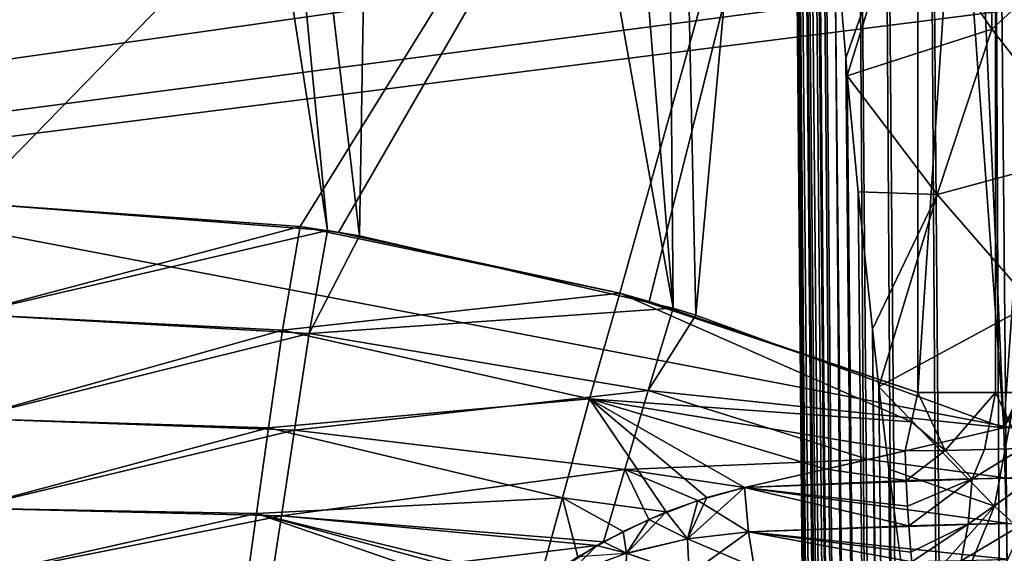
# Model space of a CAD drawing. Header units: metres. Extents: x -90 to 90, y -173 to 74.
# Tile 280 of 564: x -25.5 to -16.51, y -10.5 to -5.63. Entities that reach past the tile are written whole.
import ezdxf

# ---------------------------------------------------------------- set-up
doc = ezdxf.new("R2010")
doc.units = ezdxf.units.M
doc.layers.add('solid_509418', color=7, linetype='CONTINUOUS')

msp = doc.modelspace()

# ---------------------------------------------------------------- linework, layer by layer
at = {"layer": 'solid_509418'}
for points in [[(-10.1, 11.1, -22.5), (-71.5, -12.5, -22.5), (-24.472662, 8.080914, -22.5)], [(-10.1, 11.1, -22.5), (-10.1, 0.9, -22.5), (-71.5, -12.5, -22.5)], [(-15.147218, 10.295777, -19.6), (-17.319399, 8.772832, -19.6), (-16.511808, -9.356192, -19.6)], [(-11.92303, 0.664261, -19.6), (-15.147218, 10.295777, -19.6), (-16.511808, -9.356192, -19.6)], [(-17.319399, 8.772832, -19.6), (-17.801229, 8.48427, -19.6), (-16.511808, -9.356192, -19.6)], [(-17.801229, 8.48427, -19.6), (-19.670225, 7.507841, -19.6), (-19.32593, -8.325203, -19.6)], [(-17.801229, 8.48427, -19.6), (-19.32593, -8.325203, -19.6), (-16.511808, -9.356192, -19.6)], [(-71.5, -12.5, -22.5), (-26.166733, 7.39618, -22.5), (-24.472662, 8.080914, -22.5)], [(-19.670225, 7.507841, -19.6), (-20.76825, 7.029609, -19.6), (-19.533642, -8.263, -19.6)], [(-19.670225, 7.507841, -19.6), (-19.533642, -8.263, -19.6), (-19.32593, -8.325203, -19.6)], [(-20.76825, 7.029609, -19.6), (-22.162493, 6.513192, -19.6), (-19.533642, -8.263, -19.6)], [(-22.162493, 6.513192, -19.6), (-23.993605, 5.976684, -19.6), (-22.396454, -7.601209, -19.6)], [(-22.162493, 6.513192, -19.6), (-22.396454, -7.601209, -19.6), (-19.533642, -8.263, -19.6)], [(-23.993605, 5.976684, -19.6), (-24.76177, 5.796659, -19.6), (-22.688911, -7.553468, -19.6)], [(-23.993605, 5.976684, -19.6), (-22.688911, -7.553468, -19.6), (-22.396454, -7.601209, -19.6)], [(-16.807076, -163.083542, -50.873444), (-18.28582, 5.842616, -50.687405), (-17.893648, 5.847504, -52.059464)], [(-16.531191, -163.081726, -51.900558), (-17.893648, 5.847504, -52.059464), (-17.654469, 5.850226, -52.654995)], [(-16.531191, -163.081726, -51.900558), (-16.807076, -163.083542, -50.873444), (-17.893648, 5.847504, -52.059464)], [(-16.158733, -163.076126, -52.868156), (-17.654469, 5.850226, -52.654995), (-17.241098, 5.854723, -53.488232)], [(-16.158733, -163.076126, -52.868156), (-16.531191, -163.081726, -51.900558), (-17.654469, 5.850226, -52.654995)], [(-15.842864, -163.072327, -53.513393), (-17.241098, 5.854723, -53.488232), (-16.6322, 5.861065, -54.450802)], [(-15.842864, -163.072327, -53.513393), (-16.158733, -163.076126, -52.868156), (-17.241098, 5.854723, -53.488232)], [(-15.108577, -163.065353, -54.683773), (-16.6322, 5.861065, -54.450802), (-16.372877, 5.863698, -54.797184)], [(-15.108577, -163.065353, -54.683773), (-15.842864, -163.072327, -53.513393), (-16.6322, 5.861065, -54.450802)], [(-24.76177, 5.796659, -19.6), (-27.417301, 5.370053, -19.6), (-25.97245, -7.298995, -19.6)], [(-24.76177, 5.796659, -19.6), (-25.97245, -7.298995, -19.6), (-22.688911, -7.553468, -19.6)], [(-17.762634, -78.574524, -48.718208), (-18.499296, 5.838559, -48.632053), (-18.493048, 5.838991, -48.985577)], [(-18.499296, 5.838559, -40.650002), (-18.499296, 5.838559, -48.632053), (-17.762634, -78.574524, -48.718208)], [(-18.499296, 5.838559, -40.650002), (-17.762634, -78.574524, -48.718208), (-17.025103, -163.087265, -48.796555)], [(-17.025103, -163.087265, -40.650002), (-18.499296, 5.838559, -40.650002), (-17.025103, -163.087265, -48.796555)], [(-16.952126, -163.086624, -40.18782), (-18.499296, 5.838559, -40.650002), (-17.025103, -163.087265, -40.650002)], [(-18.4797, 4.349966, -40.509399), (-18.499296, 5.838559, -40.650002), (-16.952126, -163.086624, -40.18782)], [(-16.906757, -163.086304, -50.330494), (-18.493048, 5.838991, -48.985577), (-18.314426, 5.842216, -50.546135)], [(-17.025103, -163.087265, -48.796555), (-17.762634, -78.574524, -48.718208), (-18.493048, 5.838991, -48.985577)], [(-16.906757, -163.086304, -50.330494), (-17.025103, -163.087265, -48.796555), (-18.493048, 5.838991, -48.985577)], [(-16.906757, -163.086304, -50.330494), (-18.314426, 5.842216, -50.546135), (-18.28582, 5.842616, -50.687405)], [(-16.807076, -163.083542, -50.873444), (-16.906757, -163.086304, -50.330494), (-18.28582, 5.842616, -50.687405)], [(-18.449594, 2.967093, -40.379227), (-18.4797, 4.349966, -40.509399), (-16.952126, -163.086624, -40.18782)], [(-18.444811, 2.786459, -40.362297), (-18.449594, 2.967093, -40.379227), (-16.952126, -163.086624, -40.18782)], [(-18.410337, 1.656207, -40.256783), (-18.444811, 2.786459, -40.362297), (-16.952126, -163.086624, -40.18782)], [(-18.361702, 0.375397, -40.138474), (-18.410337, 1.656207, -40.256783), (-16.952126, -163.086624, -40.18782)], [(-25.972456, -7.298994, 19.6), (-43.818062, 1.6, 19.6), (-17.299999, 1.6, 19.6)], [(-22.938248, -7.516657, 19.6), (-25.972456, -7.298994, 19.6), (-17.299999, 1.6, 19.6)], [(-22.588463, -7.570234, 19.6), (-22.938248, -7.516657, 19.6), (-17.299999, 1.6, 19.6)], [(-20.021544, -8.124485, 19.6), (-22.588463, -7.570234, 19.6), (-17.299999, 1.6, 19.6)], [(-19.753614, -8.199435, 19.6), (-20.021544, -8.124485, 19.6), (-17.299999, 1.6, 19.6)], [(-17.299999, -9.032475, 19.6), (-19.753614, -8.199435, 19.6), (-17.299999, 1.6, 19.6)], [(-16.58926, 1.6, 19.487431), (-17.299999, -9.032475, 19.6), (-17.299999, 1.6, 19.6)], [(-16.58926, 1.6, 19.487431), (-16.589266, -9.032475, 19.487432), (-17.299999, -9.032475, 19.6)], [(-16.58926, 1.6, 19.487431), (-15.948101, -9.032475, 19.160744), (-16.589266, -9.032475, 19.487432)], [(-16.58926, 1.6, 19.487431), (-15.948094, 1.6, 19.16074), (-15.948101, -9.032475, 19.160744)], [(-0.000087, -12.5, 22.5), (-71.5, 1.184448, 22.5), (-71.5, -12.5, 22.5)], [(71.5, -12.5, 22.5), (71.5, 1.184448, 22.5), (-71.5, 1.184448, 22.5)], [(-0.000087, -12.5, 22.5), (71.5, -12.5, 22.5), (-71.5, 1.184448, 22.5)], [(-10.1, 0.9, -22.5), (-9.929629, -0.394095, -22.5), (-71.5, -12.5, -22.5)], [(-11.342339, -0.36801, -19.6), (-11.92303, 0.664261, -19.6), (-16.511808, -9.356192, -19.6)], [(-18.361702, 0.375397, -40.138474), (-16.952126, -163.086624, -40.18782), (-16.739193, -163.084778, -39.769085)], [(-18.334681, -0.238955, -40.08231), (-18.361702, 0.375397, -40.138474), (-16.739193, -163.084778, -39.769085)], [(-18.301878, -0.920242, -40.020615), (-18.334681, -0.238955, -40.08231), (-16.739193, -163.084778, -39.769085)], [(-9.929629, -0.394095, -22.5), (-9.430127, -1.6, -22.5), (-71.5, -12.5, -22.5)], [(-4.685715, -9.046515, -19.6), (-11.342339, -0.36801, -19.6), (-16.511808, -9.356192, -19.6)], [(-18.230263, -2.22723, -39.904045), (-18.301878, -0.920242, -40.020615), (-16.739193, -163.084778, -39.769085)], [(-9.430127, -1.6, -22.5), (-8.635534, -2.635534, -22.5), (-71.5, -12.5, -22.5)], [(-18.167585, -3.226685, -39.816952), (-18.230263, -2.22723, -39.904045), (-16.739193, -163.084778, -39.769085)], [(-8.635534, -2.635534, -22.5), (-7.6, -3.430127, -22.5), (-71.5, -12.5, -22.5)], [(-18.147852, -3.519745, -39.791794), (-18.167585, -3.226685, -39.816952), (-16.739193, -163.084778, -39.769085)], [(-7.6, -3.430127, -22.5), (-6.394095, -3.929629, -22.5), (-71.5, -12.5, -22.5)], [(-18.056417, -4.771772, -39.686611), (-18.147852, -3.519745, -39.791794), (-16.739193, -163.084778, -39.769085)], [(-6.394095, -3.929629, -22.5), (-5.1, -4.1, -22.5), (-71.5, -12.5, -22.5)], [(-17.439863, -4.501601, -38.854301), (-16.623638, -5.713889, -37.987991), (-16.622526, -3.897161, -37.192474)], [(-16.623638, -5.713889, -37.987991), (-15.87915, -5.031731, -36.380428), (-16.622526, -3.897161, -37.192474)], [(-5.1, -4.1, -22.5), (0, -12.5, -22.5), (-71.5, -12.5, -22.5)], [(-17.439863, -4.501601, -38.854301), (-18.056417, -4.771772, -39.686611), (-17.956964, -5.976902, -39.589478)], [(-17.439863, -4.501601, -38.854301), (-17.956964, -5.976902, -39.589478), (-17.942766, -6.137811, -39.576832)], [(-17.439863, -4.501601, -38.854301), (-17.942766, -6.137811, -39.576832), (-16.623638, -5.713889, -37.987991)], [(-18.056417, -4.771772, -39.686611), (-16.739193, -163.084778, -39.769085), (-16.407185, -163.081879, -39.436752)], [(-17.956964, -5.976902, -39.589478), (-18.056417, -4.771772, -39.686611), (-16.407185, -163.081879, -39.436752)], [(-16.623638, -5.713889, -37.987991), (-15.730234, -6.849315, -37.245758), (-15.87915, -5.031731, -36.380428)], [(-17.122789, -7.221725, -38.86404), (-16.623638, -5.713889, -37.987991), (-17.942766, -6.137811, -39.576832)], [(-17.122789, -7.221725, -38.86404), (-15.730234, -6.849315, -37.245758), (-16.623638, -5.713889, -37.987991)], [(-17.942766, -6.137811, -39.576832), (-17.956964, -5.976902, -39.589478), (-16.407185, -163.081879, -39.436752)], [(-17.843531, -7.200194, -39.495811), (-17.942766, -6.137811, -39.576832), (-16.407185, -163.081879, -39.436752)], [(-17.122789, -7.221725, -38.86404), (-17.942766, -6.137811, -39.576832), (-17.843531, -7.200194, -39.495811)], [(-17.122789, -7.221725, -38.86404), (-16.254763, -8.222889, -38.264793), (-15.730234, -6.849315, -37.245758)], [(-17.713037, -8.454294, -39.406246), (-17.843531, -7.200194, -39.495811), (-16.407185, -163.081879, -39.436752)], [(-17.122789, -7.221725, -38.86404), (-17.843531, -7.200194, -39.495811), (-17.713037, -8.454294, -39.406246)], [(-17.122789, -7.221725, -38.86404), (-17.713037, -8.454294, -39.406246), (-17.653675, -8.981634, -39.371037)], [(-17.122789, -7.221725, -38.86404), (-17.653675, -8.981634, -39.371037), (-16.254763, -8.222889, -38.264793)], [(-25.972456, -8.317402, 19.468184), (-25.972456, -7.298994, 19.6), (-22.938248, -7.516657, 19.6)], [(-25.97245, -8.317402, -19.468184), (-22.688911, -7.553468, -19.6), (-25.97245, -7.298995, -19.6)], [(-23.101933, -8.462433, 19.483456), (-25.972456, -8.317402, 19.468184), (-22.938248, -7.516657, 19.6)], [(-22.856794, -8.492439, -19.484921), (-22.688911, -7.553468, -19.6), (-25.97245, -8.317402, -19.468184)], [(-23.101933, -8.462433, 19.483456), (-22.938248, -7.516657, 19.6), (-20.021544, -8.124485, 19.6)], [(-20.021544, -8.124485, 19.6), (-22.938248, -7.516657, 19.6), (-22.588463, -7.570234, 19.6)], [(-22.856794, -8.492439, -19.484921), (-22.396454, -7.601209, -19.6), (-22.688911, -7.553468, -19.6)], [(-22.856794, -8.492439, -19.484921), (-19.533642, -8.263, -19.6), (-22.396454, -7.601209, -19.6)], [(-23.101933, -8.462433, 19.483456), (-20.021544, -8.124485, 19.6), (-20.2971, -9.089062, 19.472288)], [(-17.357235, -9.30069, 19.590843), (-20.2971, -9.089062, 19.472288), (-20.021544, -8.124485, 19.6)], [(-17.299999, -9.032475, 19.6), (-20.021544, -8.124485, 19.6), (-19.753614, -8.199435, 19.6)], [(-17.357235, -9.30069, 19.590843), (-20.021544, -8.124485, 19.6), (-17.299999, -9.032475, 19.6)], [(-19.762487, -9.014187, -19.522276), (-19.533642, -8.263, -19.6), (-22.856794, -8.492439, -19.484921)], [(-19.762487, -9.014187, -19.522276), (-19.32593, -8.325203, -19.6), (-19.533642, -8.263, -19.6)], [(-16.599762, -10.069652, -38.825871), (-16.254763, -8.222889, -38.264793), (-17.653675, -8.981634, -39.371037)], [(-16.599762, -10.069652, -38.825871), (-15.36127, -9.132226, -37.804184), (-16.254763, -8.222889, -38.264793)], [(-23.101933, -8.462433, 19.483456), (-25.972458, -9.268689, 19.081421), (-25.972456, -8.317402, 19.468184)], [(-22.856794, -8.492439, -19.484921), (-25.97245, -8.317402, -19.468184), (-25.97245, -9.268686, -19.081423)], [(-19.762487, -9.014187, -19.522276), (-16.511808, -9.356192, -19.6), (-19.32593, -8.325203, -19.6)], [(-23.227716, -9.353653, 19.141985), (-25.972458, -9.268689, 19.081421), (-23.101933, -8.462433, 19.483456)], [(-22.856794, -8.492439, -19.484921), (-25.97245, -9.268686, -19.081423), (-22.992004, -9.377583, -19.147524)], [(-23.227716, -9.353653, 19.141985), (-23.101933, -8.462433, 19.483456), (-20.2971, -9.089062, 19.472288)], [(-19.762487, -9.014187, -19.522276), (-22.856794, -8.492439, -19.484921), (-22.992004, -9.377583, -19.147524)], [(-17.713037, -8.454294, -39.406246), (-16.407185, -163.081879, -39.436752), (-15.988667, -163.078217, -39.223415)], [(-17.653675, -8.981634, -39.371037), (-17.713037, -8.454294, -39.406246), (-15.988667, -163.078217, -39.223415)], [(-17.564034, -9.732122, -39.323696), (-17.653675, -8.981634, -39.371037), (-15.988667, -163.078217, -39.223415)], [(-16.599762, -10.069652, -38.825871), (-17.653675, -8.981634, -39.371037), (-17.564034, -9.732122, -39.323696)], [(-19.975227, -9.736129, -19.292778), (-19.762487, -9.014187, -19.522276), (-22.992004, -9.377583, -19.147524)], [(-17.750067, -9.643653, -19.532301), (-19.762487, -9.014187, -19.522276), (-19.975227, -9.736129, -19.292778)], [(-17.750067, -9.643653, -19.532301), (-16.511808, -9.356192, -19.6), (-19.762487, -9.014187, -19.522276)], [(-17.047554, -9.560451, 19.553135), (-17.357235, -9.30069, 19.590843), (-17.299999, -9.032475, 19.6)], [(-17.047554, -9.560451, 19.553135), (-17.299999, -9.032475, 19.6), (-16.589266, -9.032475, 19.487432)], [(-16.690325, -9.55246, 19.48522), (-17.047554, -9.560451, 19.553135), (-16.589266, -9.032475, 19.487432)], [(-16.350187, -9.542229, 19.362535), (-16.690325, -9.55246, 19.48522), (-16.589266, -9.032475, 19.487432)], [(-16.350187, -9.542229, 19.362535), (-16.589266, -9.032475, 19.487432), (-15.948101, -9.032475, 19.160744)], [(-16.49987, -9.812085, -19.528992), (-4.685715, -9.046515, -19.6), (-16.511808, -9.356192, -19.6)], [(-23.227716, -9.353653, 19.141985), (-20.2971, -9.089062, 19.472288), (-20.543734, -9.992935, 19.098274)], [(-19.596163, -10.12363, 19.173513), (-20.543734, -9.992935, 19.098274), (-20.2971, -9.089062, 19.472288)], [(-19.226828, -9.992761, 19.28363), (-19.596163, -10.12363, 19.173513), (-20.2971, -9.089062, 19.472288)], [(-18.882214, -9.900986, 19.36091), (-19.226828, -9.992761, 19.28363), (-20.2971, -9.089062, 19.472288)], [(-18.138683, -9.732649, 19.484688), (-18.882214, -9.900986, 19.36091), (-20.2971, -9.089062, 19.472288)], [(-17.41423, -9.566071, 19.563623), (-18.138683, -9.732649, 19.484688), (-20.2971, -9.089062, 19.472288)], [(-17.357235, -9.30069, 19.590843), (-17.41423, -9.566071, 19.563623), (-20.2971, -9.089062, 19.472288)], [(-16.599762, -10.069652, -38.825871), (-15.562374, -11.014132, -38.479427), (-15.36127, -9.132226, -37.804184)], [(-23.227716, -9.353653, 19.141985), (-25.972458, -10.090157, 18.465204), (-25.972458, -9.268689, 19.081421)], [(-22.992004, -9.377583, -19.147524), (-25.97245, -9.268686, -19.081423), (-25.972448, -10.090154, -18.465208)], [(-17.047554, -9.560451, 19.553135), (-17.41423, -9.566071, 19.563623), (-17.357235, -9.30069, 19.590843)], [(-23.338457, -10.138284, 18.595367), (-25.972458, -10.090157, 18.465204), (-23.227716, -9.353653, 19.141985)], [(-22.992004, -9.377583, -19.147524), (-25.972448, -10.090154, -18.465208), (-23.111246, -10.158186, -18.607119)], [(-23.338457, -10.138284, 18.595367), (-23.227716, -9.353653, 19.141985), (-20.543734, -9.992935, 19.098274)], [(-19.975227, -9.736129, -19.292778), (-22.992004, -9.377583, -19.147524), (-23.111246, -10.158186, -18.607119)], [(-16.49987, -9.812085, -19.528992), (-16.511808, -9.356192, -19.6), (-17.750067, -9.643653, -19.532301)], [(-17.403589, -9.83639, 19.504208), (-18.138683, -9.732649, 19.484688), (-17.41423, -9.566071, 19.563623)], [(-17.047554, -9.560451, 19.553135), (-17.403589, -9.83639, 19.504208), (-17.41423, -9.566071, 19.563623)], [(-16.802866, -9.821976, 19.453939), (-17.403589, -9.83639, 19.504208), (-17.047554, -9.560451, 19.553135)], [(-16.802866, -9.821976, 19.453939), (-17.047554, -9.560451, 19.553135), (-16.690325, -9.55246, 19.48522)], [(-16.802866, -9.821976, 19.453939), (-16.690325, -9.55246, 19.48522), (-16.350187, -9.542229, 19.362535)], [(-16.802866, -9.821976, 19.453939), (-16.350187, -9.542229, 19.362535), (-16.238222, -9.812712, 19.243132)], [(-18.882219, -9.900984, -19.360914), (-17.750067, -9.643653, -19.532301), (-19.975227, -9.736129, -19.292778)], [(-16.49987, -9.812085, -19.528992), (-17.750067, -9.643653, -19.532301), (-18.882219, -9.900984, -19.360914)], [(-20.169106, -10.396372, -18.923758), (-19.975227, -9.736129, -19.292778), (-23.111246, -10.158186, -18.607119)], [(-19.756689, -10.191292, -19.114655), (-19.975227, -9.736129, -19.292778), (-20.169106, -10.396372, -18.923758)], [(-19.306957, -10.018286, -19.262388), (-19.975227, -9.736129, -19.292778), (-19.756689, -10.191292, -19.114655)], [(-19.306957, -10.018286, -19.262388), (-18.882219, -9.900984, -19.360914), (-19.975227, -9.736129, -19.292778)], [(-17.403589, -9.83639, 19.504208), (-18.882214, -9.900986, 19.36091), (-18.138683, -9.732649, 19.484688)], [(-17.400854, -10.978703, -39.253826), (-17.564034, -9.732122, -39.323696), (-15.988667, -163.078217, -39.223415)], [(-16.599762, -10.069652, -38.825871), (-17.564034, -9.732122, -39.323696), (-17.400854, -10.978703, -39.253826)], [(-16.49987, -9.812085, -19.528992), (-18.882219, -9.900984, -19.360914), (-16.489061, -10.224816, -19.322691)], [(-17.403589, -9.83639, 19.504208), (-17.391859, -10.071677, 19.406431), (-18.882214, -9.900986, 19.36091)], [(-16.802866, -9.821976, 19.453939), (-17.391859, -10.071677, 19.406431), (-17.403589, -9.83639, 19.504208)], [(-16.802866, -9.821976, 19.453939), (-17.381145, -10.249189, 19.297951), (-17.391859, -10.071677, 19.406431)], [(-16.802866, -9.821976, 19.453939), (-16.839558, -10.236194, 19.25263), (-17.381145, -10.249189, 19.297951)], [(-16.238222, -9.812712, 19.243132), (-16.330486, -10.227842, 19.062569), (-16.839558, -10.236194, 19.25263)], [(-16.802866, -9.821976, 19.453939), (-16.238222, -9.812712, 19.243132), (-16.839558, -10.236194, 19.25263)], [(-19.402184, -10.36851, 19.048588), (-19.226828, -9.992761, 19.28363), (-18.882214, -9.900986, 19.36091)], [(-19.402184, -10.36851, 19.048588), (-18.882214, -9.900986, 19.36091), (-18.843786, -10.304935, 19.153408)], [(-18.843882, -10.304195, -19.153946), (-18.882219, -9.900984, -19.360914), (-19.306957, -10.018286, -19.262388)], [(-18.843882, -10.304195, -19.153946), (-16.489061, -10.224816, -19.322691), (-18.882219, -9.900984, -19.360914)], [(-17.381145, -10.249189, 19.297951), (-18.843786, -10.304935, 19.153408), (-18.882214, -9.900986, 19.36091)], [(-17.391859, -10.071677, 19.406431), (-17.381145, -10.249189, 19.297951), (-18.882214, -9.900986, 19.36091)], [(-23.338457, -10.138284, 18.595367), (-20.543734, -9.992935, 19.098274), (-20.756918, -10.772267, 18.507036)], [(-20.404917, -10.534476, 18.781988), (-20.756918, -10.772267, 18.507036), (-20.543734, -9.992935, 19.098274)], [(-19.990797, -10.30195, 19.014204), (-20.404917, -10.534476, 18.781988), (-20.543734, -9.992935, 19.098274)], [(-19.596163, -10.12363, 19.173513), (-19.990797, -10.30195, 19.014204), (-20.543734, -9.992935, 19.098274)], [(-19.401987, -10.36772, -19.049212), (-19.306957, -10.018286, -19.262388), (-19.756689, -10.191292, -19.114655)], [(-19.402184, -10.36851, 19.048588), (-19.596163, -10.12363, 19.173513), (-19.226828, -9.992761, 19.28363)], [(-18.843882, -10.304195, -19.153946), (-19.306957, -10.018286, -19.262388), (-19.401987, -10.36772, -19.049212)], [(-16.599762, -10.069652, -38.825871), (-17.400854, -10.978703, -39.253826), (-17.28887, -11.756881, -39.216961)], [(-16.599762, -10.069652, -38.825871), (-17.28887, -11.756881, -39.216961), (-15.562374, -11.014132, -38.479427)], [(-23.338457, -10.138284, 18.595367), (-25.972458, -10.727664, 17.660149), (-25.972458, -10.090157, 18.465204)], [(-23.427738, -10.770878, 17.875261), (-25.972458, -10.727664, 17.660149), (-23.338457, -10.138284, 18.595367)], [(-23.111246, -10.158186, -18.607119), (-25.972448, -10.090154, -18.465208), (-25.972448, -10.72766, -17.660154)], [(-23.111246, -10.158186, -18.607119), (-25.972448, -10.72766, -17.660154), (-23.207695, -10.789581, -17.894634)], [(-23.427738, -10.770878, 17.875261), (-23.338457, -10.138284, 18.595367), (-20.98439, -10.947726, 18.272678)], [(-23.338457, -10.138284, 18.595367), (-20.823582, -10.821409, 18.444296), (-20.98439, -10.947726, 18.272678)], [(-23.338457, -10.138284, 18.595367), (-20.756918, -10.772267, 18.507036), (-20.823582, -10.821409, 18.444296)], [(-20.23053, -10.430646, -18.889599), (-23.111246, -10.158186, -18.607119), (-23.207695, -10.789581, -17.894634)], [(-20.23053, -10.430646, -18.889599), (-20.169106, -10.396372, -18.923758), (-23.111246, -10.158186, -18.607119)], [(-19.959339, -10.50162, 18.881159), (-19.990797, -10.30195, 19.014204), (-19.596163, -10.12363, 19.173513)], [(-19.959339, -10.50162, 18.881159), (-19.596163, -10.12363, 19.173513), (-19.402184, -10.36851, 19.048588)], [(-19.958872, -10.500691, -18.881968), (-19.756689, -10.191292, -19.114655), (-20.169106, -10.396372, -18.923758)], [(-19.401987, -10.36772, -19.049212), (-19.756689, -10.191292, -19.114655), (-19.958872, -10.500691, -18.881968)], [(-18.843882, -10.304195, -19.153946), (-16.480408, -10.555308, -19.000631), (-16.489061, -10.224816, -19.322691)], [(-17.381145, -10.249189, 19.297951), (-17.36298, -10.490754, 19.083364), (-18.843786, -10.304935, 19.153408)], [(-16.839558, -10.236194, 19.25263), (-17.36298, -10.490754, 19.083364), (-17.381145, -10.249189, 19.297951)], [(-16.839558, -10.236194, 19.25263), (-17.354773, -10.579387, 18.975891), (-17.36298, -10.490754, 19.083364)], [(-16.839558, -10.236194, 19.25263), (-16.90328, -10.568553, 18.938107), (-17.354773, -10.579387, 18.975891)], [(-16.330486, -10.227842, 19.062569), (-16.478874, -10.56159, 18.779652), (-16.90328, -10.568553, 18.938107)], [(-16.839558, -10.236194, 19.25263), (-16.330486, -10.227842, 19.062569), (-16.90328, -10.568553, 18.938107)], [(-19.959339, -10.50162, 18.881159), (-20.404917, -10.534476, 18.781988), (-19.990797, -10.30195, 19.014204)], [(-19.402184, -10.36851, 19.048588), (-18.843786, -10.304935, 19.153408), (-19.387505, -10.698173, 18.710119)], [(-18.793655, -10.62672, -18.835234), (-18.843882, -10.304195, -19.153946), (-19.401987, -10.36772, -19.049212)], [(-18.843786, -10.304935, 19.153408), (-18.793541, -10.627261, 18.834501), (-19.387505, -10.698173, 18.710119)], [(-18.793655, -10.62672, -18.835234), (-16.480408, -10.555308, -19.000631), (-18.843882, -10.304195, -19.153946)], [(-17.354773, -10.579387, 18.975891), (-18.793541, -10.627261, 18.834501), (-18.843786, -10.304935, 19.153408)], [(-17.36298, -10.490754, 19.083364), (-17.354773, -10.579387, 18.975891), (-18.843786, -10.304935, 19.153408)], [(-20.715374, -10.741912, -18.544554), (-20.23053, -10.430646, -18.889599), (-23.207695, -10.789581, -17.894634)], [(-20.497229, -10.699593, -18.629177), (-20.23053, -10.430646, -18.889599), (-20.715374, -10.741912, -18.544554)], [(-19.958872, -10.500691, -18.881968), (-20.23053, -10.430646, -18.889599), (-20.497229, -10.699593, -18.629177)], [(-19.958872, -10.500691, -18.881968), (-20.169106, -10.396372, -18.923758), (-20.23053, -10.430646, -18.889599)], [(-19.959339, -10.50162, 18.881159), (-19.402184, -10.36851, 19.048588), (-19.387505, -10.698173, 18.710119)], [(-19.387703, -10.697648, -18.71085), (-19.401987, -10.36772, -19.049212), (-19.958872, -10.500691, -18.881968)], [(-19.387703, -10.697648, -18.71085), (-18.793655, -10.62672, -18.835234), (-19.401987, -10.36772, -19.049212)], [(-19.968687, -10.851743, -18.499542), (-19.958872, -10.500691, -18.881968), (-20.497229, -10.699593, -18.629177)], [(-19.968687, -10.851743, -18.499542), (-19.387703, -10.697648, -18.71085), (-19.958872, -10.500691, -18.881968)]]:
    msp.add_3dface(points, dxfattribs=at)

doc.saveas('drawing.dxf')
